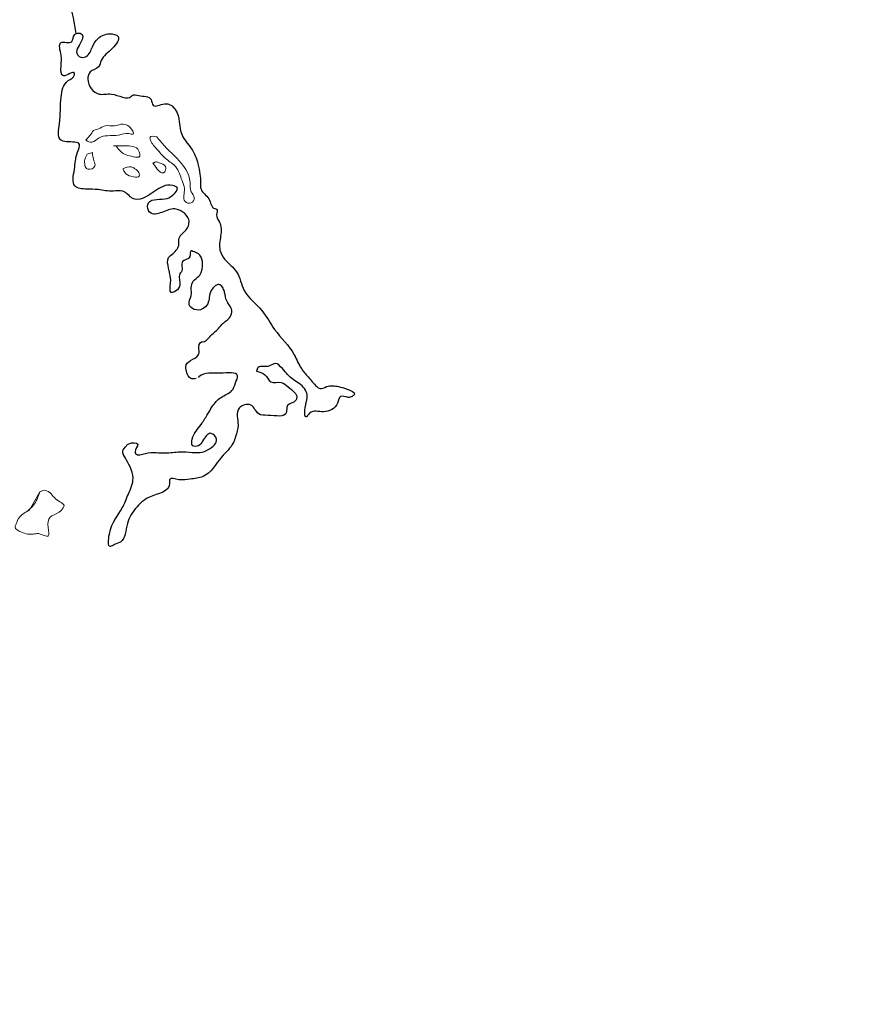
# Model space of a CAD drawing. Extents: x 553962 to 842807, y 8883888 to 9032388.
# Drawn here: x 818842 to 819669, y 9006789 to 9007764 of the extents above; entities that cross this region are included whole.
import ezdxf

# ---------------------------------------------------------------- set-up
doc = ezdxf.new("R2010")
doc.units = 0
doc.header["$LTSCALE"] = 200
for name, color, linetype, lineweight in [('23', 7, 'Continuous', 13), ('4', 7, 'Continuous', 25), ('40', 7, 'Continuous', 25)]:
    doc.layers.add(name, color=color, linetype=linetype, lineweight=lineweight)

msp = doc.modelspace()

# ---------------------------------------------------------------- linework, layer by layer
at = {"layer": '23'}
msp.add_spline([(822643.8, 9009733.3), (822606.4, 9009646), (822566.8, 9009583.6), (822496.7, 9009556.4), (822416.3, 9009554.1), (822392.2, 9009547.8), (822364.4, 9009518.6), (822322.5, 9009485.3), (822234, 9009491.2), (822197.7, 9009497.3), (822164, 9009445.4), (822132.7, 9009356), (822013.3, 9009233.2), (821846.7, 9008994), (821805.3, 9008904.6), (821805.7, 9008863.1), (821806.2, 9008811.2), (821780.7, 9008750.9), (821760.7, 9008734.2), (821732.5, 9008742.5), (821718.4, 9008742.4), (821676, 9008758.9), (821633.8, 9008758.8), (821595.7, 9008746.2), (821555.8, 9008710.8), (821472, 9008652.4), (821430.2, 9008602.5), (821380.8, 9008519.3), (821362.4, 9008542.1), (821368.3, 9008558.7), (821393.9, 9008616.9), (821405.7, 9008641.8), (821435.6, 9008666.8), (821499.4, 9008725.2), (821533.4, 9008748.1), (821567.2, 9008781.4), (821591.1, 9008808.5), (821600.8, 9008843.8), (821566.1, 9008899.7), (821537.4, 9008955.7), (821520.6, 9009028.3), (821468.1, 9009055.1), (821397.3, 9009092.2), (821336.9, 9009108.7), (821310.9, 9009087.8), (821341.4, 9009058.9), (821391.8, 9009044.5), (821422.6, 9008976.1), (821475.1, 9008957.6), (821535.9, 9008899.6), (821534.3, 9008862.2), (821492.8, 9008789.5), (821441.2, 9008710.4), (821415.2, 9008697.9), (821365.3, 9008662.5), (821321.8, 9008585.5), (821270.1, 9008525.2), (821236.7, 9008444.1), (821213.6, 9008340.3), (821151.9, 9008275.7), (821025.8, 9008213.1), (820941.9, 9008163), (820819.8, 9008096.2), (820733.8, 9008050.3), (820650.2, 9007969.1), (820547.2, 9007800.6), (820366.3, 9007590.5), (820236.8, 9007463.5), (820185.2, 9007392.7), (820085.9, 9007265.8), (820044.4, 9007193), (819985.3, 9007066.2), (819954, 9006974.8), (819929.1, 9006846), (819938.4, 9006723.6), (820005.6, 9006632.5), (820076.7, 9006560), (820061.3, 9006487.3), (819997.3, 9006451.8), (819965.3, 9006431), (819785.7, 9006289.3), (819707.9, 9006226.8), (819620.6, 9006112.4), (819420.1, 9005837.8), (819307.4, 9005640.2), (819252.3, 9005517.6), (819102.2, 9005243.2), (819011.6, 9005047.8), (818941.9, 9004970.8), (818927.8, 9004981.1), (818929.3, 9005054.2)], degree=3, dxfattribs=at)
at = {"layer": '4', "lineweight": 13}
for p, q in [((818911.2, 9007650.4), (818906.7, 9007645.3)), ((818976.1, 9007648.8), (818976.6, 9007648.8)), ((818976.1, 9007648.8), (818976.6, 9007648.8)), ((818934, 9007639.7), (818936.6, 9007639.7)), ((818908.2, 9007631.6), (818913.3, 9007633.2)), ((818943.7, 9007617.5), (818943.7, 9007616.5)), ((818974.1, 9007623), (818972.6, 9007623)), ((818861.6, 9007299.2), (818850.9, 9007281))]:
    msp.add_line(p, q, dxfattribs=at)
at = {"layer": '4'}
for points in [[(818897.4, 9007750.2), (818876.4, 9007802.7), (818845.9, 9007813.4)], [(818974.6, 9007595.2), (818952.8, 9007588.1), (818943.2, 9007595.2), (818934, 9007595.2), (818918.8, 9007596.7), (818907.7, 9007597.2), (818896, 9007600.3), (818895.5, 9007616.5), (818898.6, 9007633.7), (818900.6, 9007641.2), (818887.9, 9007643.8), (818881.8, 9007645.8), (818880.8, 9007661.5), (818882.4, 9007687.8), (818889.5, 9007704), (818895.5, 9007709.6), (818895.5, 9007711.1), (818884.9, 9007708.6), (818882.4, 9007718.2), (818882.4, 9007728.8), (818882.4, 9007741.4), (818893, 9007742.5), (818895.5, 9007749), (818898.6, 9007750.6), (818903.1, 9007749.5), (818903.1, 9007744.5), (818898.1, 9007730.3), (818900.1, 9007727.8), (818907.2, 9007727.8), (818913.3, 9007737.4), (818918.8, 9007745.5), (818930, 9007750), (818938.6, 9007747.5), (818933, 9007735.9), (818921.9, 9007723.7), (818919.3, 9007717.7), (818911.2, 9007712.6), (818908.7, 9007705.5), (818919.8, 9007690.8), (818932, 9007690.8), (818951.8, 9007688.8), (818952.3, 9007689.3), (818958.9, 9007689.3), (818971, 9007685.3), (818973.1, 9007679.7), (818984.2, 9007681.2), (818994.9, 9007675.7), (819001.5, 9007650.4), (819010.6, 9007637.2), (819017.2, 9007622), (819019.2, 9007611.9), (819019.7, 9007603.8), (819020.2, 9007597.2), (819027.8, 9007587.6), (819033.9, 9007578), (819035.4, 9007577.5), (819035.4, 9007571.9), (819038.4, 9007564.8), (819039.5, 9007551.2), (819038.9, 9007537), (819043.5, 9007528.4), (819055.2, 9007515.8), (819062.8, 9007497.5), (819080, 9007477.8), (819092.7, 9007459.1), (819111.9, 9007434.3), (819119, 9007420.6), (819125.6, 9007412.5), (819134.2, 9007402.9), (819137.3, 9007400.9), (819143.8, 9007402.9), (819155.5, 9007402.9), (819164.1, 9007400.4), (819171.2, 9007395.3), (819169.2, 9007393.3), (819165.1, 9007392.3), (819157.5, 9007393.3), (819154.5, 9007386.7), (819140.8, 9007378.1), (819127.1, 9007376.6), (819123.6, 9007373.1), (819123.1, 9007383.7), (819124.6, 9007394.8), (819122.1, 9007400.9), (819110.9, 9007410), (819100.3, 9007420.6), (819093.2, 9007425.7), (819087.6, 9007423.2), (819081, 9007422.7), (819076.4, 9007421.6), (819074.9, 9007418.1)], [(819015.3, 9007410.7), (819010.1, 9007411), (819006, 9007417.6), (819005.5, 9007424.2), (819018.2, 9007435.3), (819018.2, 9007439.8), (819020.7, 9007446.9), (819021.7, 9007446.9), (819028.8, 9007452), (819037.4, 9007460.1), (819042, 9007465.2), (819049.6, 9007472.8), (819050.1, 9007479.3), (819045.5, 9007487.4), (819043.5, 9007495.5), (819042, 9007499.6), (819038.9, 9007503.1), (819030.3, 9007497.5), (819026.8, 9007484.4), (819021.7, 9007479.3), (819013.6, 9007478.8), (819008.5, 9007483.4), (819010.6, 9007492.5), (819010.6, 9007500.1), (819012.6, 9007506.7), (819018.2, 9007511.7), (819020.7, 9007516.3), (819017.7, 9007533.5), (819012.1, 9007536), (819010.6, 9007536.5), (819009.1, 9007530.9), (819002, 9007525.9), (819000.9, 9007515.8), (818999.4, 9007513.7), (818999.4, 9007503.1), (818995.4, 9007497), (818990.8, 9007495.5), (818990.3, 9007504.6), (818989.3, 9007514.7), (818988.3, 9007519.3), (818988.3, 9007529.9), (818992.8, 9007534), (818998.4, 9007543.1), (818998.4, 9007547.6), (819005.5, 9007557.3), (819008.5, 9007565.3), (818995.9, 9007577.5), (818983.2, 9007575), (818971, 9007573.5), (818967.5, 9007580), (818968.5, 9007583.6), (818986.8, 9007588.1), (818993.3, 9007592.2), (818996.9, 9007598.2), (818992.3, 9007600.8), (818974.6, 9007595.2)], [(819074.9, 9007418.1), (819083, 9007414.6), (819089.1, 9007407.5), (819099.2, 9007407), (819106.3, 9007402.4), (819114.5, 9007391.8), (819113.4, 9007389.2), (819105.3, 9007384.2), (819104.3, 9007377.6), (819086.1, 9007374.6), (819077, 9007376.1), (819069.3, 9007384.7), (819057.7, 9007381.7), (819056.7, 9007365), (819054.2, 9007353.8), (819052.1, 9007347.8), (819040.5, 9007333.6), (819022.2, 9007314.4), (819009.5, 9007311.8), (818998.4, 9007311.3), (818989.3, 9007311.3), (818989.3, 9007307.8), (818969.5, 9007294.1), (818955.8, 9007283), (818947.7, 9007268.3), (818941.1, 9007250.1), (818935.1, 9007247.6), (818931, 9007245.6), (818930, 9007257.7), (818942.7, 9007283.5), (818948.7, 9007297.2), (818953.3, 9007312.8), (818950.3, 9007324), (818945.7, 9007332.6), (818943.2, 9007339.2), (818946.7, 9007344.7), (818949.2, 9007346.7), (818957.9, 9007346.2), (818955.3, 9007338.7), (818955.8, 9007337.1), (818965.5, 9007337.1), (818985.2, 9007337.6), (818999.4, 9007338.7), (819011.6, 9007338.1), (819019.2, 9007338.1), (819027.8, 9007341.2), (819035.4, 9007351.3), (819030.3, 9007356.9), (819021.7, 9007349.3), (819017.7, 9007344.7), (819012.1, 9007344.7), (819011.6, 9007351.3), (819020.2, 9007365.5), (819026.3, 9007375.1), (819031.3, 9007383.2), (819040, 9007392.3), (819050.6, 9007398.9), (819054.2, 9007406.5), (819056.2, 9007413.5), (819039.5, 9007416.1), (819027.8, 9007416.1), (819018.2, 9007412.5), (819017.7, 9007412)]]:
    msp.add_spline(points, degree=3, dxfattribs=at)
at = {"layer": '4', "lineweight": 13}
for points in [[(819074.9, 9007418.1), (819076.4, 9007421.6), (819081, 9007422.7), (819087.6, 9007423.2), (819093.2, 9007425.7), (819100.3, 9007420.6), (819110.9, 9007410), (819122.1, 9007400.9), (819124.6, 9007394.8), (819123.1, 9007383.7), (819123.6, 9007373.1), (819127.1, 9007376.6), (819140.8, 9007378.1), (819154.5, 9007386.7), (819157.5, 9007393.3), (819165.1, 9007392.3), (819169.2, 9007393.3), (819171.2, 9007395.3), (819164.1, 9007400.4), (819155.5, 9007402.9), (819143.8, 9007402.9), (819137.3, 9007400.9), (819134.2, 9007402.9), (819125.6, 9007412.5), (819119, 9007420.6), (819111.9, 9007434.3), (819092.7, 9007459.1), (819080, 9007477.8), (819062.8, 9007497.5), (819055.2, 9007515.8), (819043.5, 9007528.4), (819038.9, 9007537), (819039.5, 9007551.2), (819038.4, 9007564.8), (819035.4, 9007571.9), (819035.4, 9007577.5), (819033.9, 9007578), (819027.8, 9007587.6), (819020.2, 9007597.2), (819019.7, 9007603.8), (819019.2, 9007611.9), (819017.2, 9007622), (819010.6, 9007637.2), (819001.5, 9007650.4), (818994.9, 9007675.7), (818984.2, 9007681.2), (818973.1, 9007679.7), (818971, 9007685.3), (818958.9, 9007689.3), (818952.3, 9007689.3), (818951.8, 9007688.8), (818932, 9007690.8), (818919.8, 9007690.8), (818908.7, 9007705.5), (818911.2, 9007712.6), (818919.3, 9007717.7), (818921.9, 9007723.7), (818933, 9007735.9), (818938.6, 9007747.5), (818930, 9007750), (818918.8, 9007745.5), (818913.3, 9007737.4), (818907.2, 9007727.8), (818900.1, 9007727.8), (818898.1, 9007730.3), (818903.1, 9007744.5), (818903.1, 9007749.5), (818898.6, 9007750.6), (818895.5, 9007749), (818893, 9007742.5), (818882.4, 9007741.4), (818882.4, 9007728.8), (818882.4, 9007718.2), (818884.9, 9007708.6), (818895.5, 9007711.1), (818895.5, 9007709.6), (818889.5, 9007704), (818882.4, 9007687.8), (818880.8, 9007661.5), (818881.8, 9007645.8), (818887.9, 9007643.8), (818900.6, 9007641.2), (818898.6, 9007633.7), (818895.5, 9007616.5), (818896, 9007600.3), (818907.7, 9007597.2), (818918.8, 9007596.7), (818934, 9007595.2), (818943.2, 9007595.2), (818952.8, 9007588.1), (818974.6, 9007595.2)], [(818906.7, 9007645.3), (818912.8, 9007643.3), (818919.8, 9007647.8), (818928, 9007649.8), (818939.1, 9007650.4), (818949.2, 9007651.9), (818953.3, 9007651.4), (818950.3, 9007658), (818941.1, 9007661), (818935.1, 9007659.5), (818925.9, 9007659.5), (818919.3, 9007656.4), (818913.3, 9007653.9), (818911.7, 9007650.9), (818911.2, 9007650.4)], [(818976.6, 9007648.8), (818985.7, 9007638.2), (818996.4, 9007627.6), (819009.5, 9007603.8), (819010.6, 9007594.7), (819013.6, 9007588.6), (819010.6, 9007583.6), (819004.5, 9007585.1), (819004, 9007597.7), (819001.5, 9007605.8), (818995.4, 9007619), (818986.2, 9007626.6), (818980.7, 9007632.1), (818977.1, 9007636.2), (818970.5, 9007645.3), (818970, 9007648.3), (818976.1, 9007648.8)], [(818976.6, 9007648.8), (818985.7, 9007638.2), (818996.4, 9007627.6), (819009.5, 9007603.8), (819010.6, 9007594.7), (819013.6, 9007588.6), (819010.6, 9007583.6), (819004.5, 9007585.1), (819004, 9007597.7), (819001.5, 9007605.8), (818995.4, 9007619), (818986.2, 9007626.6), (818980.7, 9007632.1), (818977.1, 9007636.2), (818970.5, 9007645.3), (818970, 9007648.3), (818976.1, 9007648.8)], [(818936.6, 9007639.7), (818941.1, 9007634.2), (818953.8, 9007629.1), (818959.9, 9007629.6), (818959.9, 9007632.1), (818956.8, 9007637.7), (818949.2, 9007639.7), (818940.6, 9007639.7), (818934, 9007639.7)], [(818913.3, 9007633.2), (818914.8, 9007625.1), (818915.8, 9007620), (818908.7, 9007617), (818906.7, 9007618.5), (818905.7, 9007622.5), (818905.7, 9007626.1), (818908.2, 9007631.6)], [(818943.7, 9007616.5), (818946.2, 9007612.4), (818953.8, 9007609.4), (818959.4, 9007609.9), (818959.4, 9007612.4), (818956.3, 9007616.5), (818951.3, 9007619), (818943.7, 9007617.5)], [(818972.6, 9007623), (818977.1, 9007617), (818981.7, 9007613.4), (818983.2, 9007613.4), (818985.2, 9007619.5), (818979.1, 9007623), (818975.6, 9007624), (818974.1, 9007623)], [(818974.6, 9007595.2), (818992.3, 9007600.8), (818996.9, 9007598.2), (818993.3, 9007592.2), (818986.8, 9007588.1), (818968.5, 9007583.6), (818967.5, 9007580), (818971, 9007573.5), (818983.2, 9007575), (818995.9, 9007577.5), (819008.5, 9007565.3), (819005.5, 9007557.3), (818998.4, 9007547.6), (818998.4, 9007543.1), (818992.8, 9007534), (818988.3, 9007529.9), (818988.3, 9007519.3), (818989.3, 9007514.7), (818990.3, 9007504.6), (818990.8, 9007495.5), (818995.4, 9007497), (818999.4, 9007503.1), (818999.4, 9007513.7), (819000.9, 9007515.8), (819002, 9007525.9), (819009.1, 9007530.9), (819010.6, 9007536.5), (819012.1, 9007536), (819017.7, 9007533.5), (819020.7, 9007516.3), (819018.2, 9007511.7), (819012.6, 9007506.7), (819010.6, 9007500.1), (819010.6, 9007492.5), (819008.5, 9007483.4), (819013.6, 9007478.8), (819021.7, 9007479.3), (819026.8, 9007484.4), (819030.3, 9007497.5), (819038.9, 9007503.1), (819042, 9007499.6), (819043.5, 9007495.5), (819045.5, 9007487.4), (819050.1, 9007479.3), (819049.6, 9007472.8), (819042, 9007465.2), (819037.4, 9007460.1), (819028.8, 9007452), (819021.7, 9007446.9), (819020.7, 9007446.9), (819018.2, 9007439.8), (819018.2, 9007435.3), (819005.5, 9007424.2), (819006, 9007417.6), (819010.1, 9007411), (819015.3, 9007410.7)], [(819017.7, 9007412), (819018.2, 9007412.5), (819027.8, 9007416.1), (819039.5, 9007416.1), (819056.2, 9007413.5), (819054.2, 9007406.5), (819050.6, 9007398.9), (819040, 9007392.3), (819031.3, 9007383.2), (819026.3, 9007375.1), (819020.2, 9007365.5), (819011.6, 9007351.3), (819012.1, 9007344.7), (819017.7, 9007344.7), (819021.7, 9007349.3), (819030.3, 9007356.9), (819035.4, 9007351.3), (819027.8, 9007341.2), (819019.2, 9007338.1), (819011.6, 9007338.1), (818999.4, 9007338.7), (818985.2, 9007337.6), (818965.5, 9007337.1), (818955.8, 9007337.1), (818955.3, 9007338.7), (818957.9, 9007346.2), (818949.2, 9007346.7), (818946.7, 9007344.7), (818943.2, 9007339.2), (818945.7, 9007332.6), (818950.3, 9007324), (818953.3, 9007312.8), (818948.7, 9007297.2), (818942.7, 9007283.5), (818930, 9007257.7), (818931, 9007245.6), (818935.1, 9007247.6), (818941.1, 9007250.1), (818947.7, 9007268.3), (818955.8, 9007283), (818969.5, 9007294.1), (818989.3, 9007307.8), (818989.3, 9007311.3), (818998.4, 9007311.3), (819009.5, 9007311.8), (819022.2, 9007314.4), (819040.5, 9007333.6), (819052.1, 9007347.8), (819054.2, 9007353.8), (819056.7, 9007365), (819057.7, 9007381.7), (819069.3, 9007384.7), (819077, 9007376.1), (819086.1, 9007374.6), (819104.3, 9007377.6), (819105.3, 9007384.2), (819113.4, 9007389.2), (819114.5, 9007391.8), (819106.3, 9007402.4), (819099.2, 9007407), (819089.1, 9007407.5), (819083, 9007414.6), (819074.9, 9007418.1)], [(818850.9, 9007281), (818845.9, 9007278.4), (818839.3, 9007270.8), (818838.3, 9007267.8), (818837.2, 9007264.8), (818843.3, 9007259.7), (818855, 9007257.7), (818860.1, 9007258.2), (818869.7, 9007255.7), (818869.7, 9007264.3), (818871.7, 9007274.4), (818879.8, 9007278.9), (818882.4, 9007281), (818885.4, 9007286), (818881.3, 9007289.6), (818875.8, 9007293.6), (818871.2, 9007298.7), (818864.6, 9007300.7), (818861.6, 9007299.2)], [(818861.6, 9007299.2), (818855, 9007286), (818848.1, 9007279.6)]]:
    msp.add_spline(points, degree=3, dxfattribs=at)
at = {"layer": '40'}
for points in [[(833191.7, 9024001), (833081.8, 9022974.9), (830883.7, 9018797.2), (826634.1, 9013849.9), (822677.6, 9008902.7), (820186.4, 9005897.7), (819050.7, 9004065.3)], [(833191.7, 9024001), (833081.8, 9022974.9), (830883.7, 9018797.2), (826634.1, 9013849.9), (822677.6, 9008902.7), (820186.4, 9005897.7), (819050.7, 9004065.3)], [(818929.3, 9005054.2), (818927.8, 9004981.1), (818941.9, 9004970.8), (819011.6, 9005047.8), (819102.2, 9005243.2), (819252.3, 9005517.6), (819307.4, 9005640.2), (819420.1, 9005837.8), (819620.6, 9006112.4), (819707.9, 9006226.8), (819785.7, 9006289.3), (819965.3, 9006431), (819997.3, 9006451.8), (820061.3, 9006487.3), (820076.7, 9006560), (820005.6, 9006632.5), (819938.4, 9006723.6), (819929.1, 9006846), (819954, 9006974.8), (819985.3, 9007066.2), (820044.4, 9007193), (820085.9, 9007265.8), (820185.2, 9007392.7), (820236.8, 9007463.5), (820366.3, 9007590.5), (820547.2, 9007800.6), (820650.2, 9007969.1), (820733.8, 9008050.3), (820819.8, 9008096.2), (820941.9, 9008163), (821025.8, 9008213.1), (821151.9, 9008275.7), (821213.6, 9008340.3), (821236.7, 9008444.1), (821270.1, 9008525.2), (821321.8, 9008585.5), (821365.3, 9008662.5), (821415.2, 9008697.9), (821441.2, 9008710.4), (821492.8, 9008789.5), (821534.3, 9008862.2), (821535.9, 9008899.6), (821475.1, 9008957.6), (821422.6, 9008976.1), (821391.8, 9009044.5), (821341.4, 9009058.9), (821310.9, 9009087.8), (821336.9, 9009108.7), (821397.3, 9009092.2), (821468.1, 9009055.1), (821520.6, 9009028.3), (821537.4, 9008955.7), (821566.1, 9008899.7), (821600.8, 9008843.8), (821591.1, 9008808.5), (821567.2, 9008781.4), (821533.4, 9008748.1), (821499.4, 9008725.2), (821435.6, 9008666.8), (821405.7, 9008641.8), (821393.9, 9008616.9), (821368.3, 9008558.7), (821362.4, 9008542.1), (821380.8, 9008519.3), (821430.2, 9008602.5), (821472, 9008652.4), (821555.8, 9008710.8), (821595.7, 9008746.2), (821633.8, 9008758.8), (821676, 9008758.9), (821718.4, 9008742.4), (821732.5, 9008742.5), (821760.7, 9008734.2), (821780.7, 9008750.9), (821806.2, 9008811.2), (821805.7, 9008863.1), (821805.3, 9008904.6), (821846.7, 9008994), (822013.3, 9009233.2), (822132.7, 9009356), (822164, 9009445.4), (822197.7, 9009497.3), (822234, 9009491.2), (822322.5, 9009485.3), (822364.4, 9009518.6), (822392.2, 9009547.8), (822416.3, 9009554.1), (822496.7, 9009556.4), (822566.8, 9009583.6), (822606.4, 9009646), (822643.8, 9009733.3)], [(818929.3, 9005054.2), (818927.8, 9004981.1), (818941.9, 9004970.8), (819011.6, 9005047.8), (819102.2, 9005243.2), (819252.3, 9005517.6), (819307.4, 9005640.2), (819420.1, 9005837.8), (819620.6, 9006112.4), (819707.9, 9006226.8), (819785.7, 9006289.3), (819965.3, 9006431), (819997.3, 9006451.8), (820061.3, 9006487.3), (820076.7, 9006560), (820005.6, 9006632.5), (819938.4, 9006723.6), (819929.1, 9006846), (819954, 9006974.8), (819985.3, 9007066.2), (820044.4, 9007193), (820085.9, 9007265.8), (820185.2, 9007392.7), (820236.8, 9007463.5), (820366.3, 9007590.5), (820547.2, 9007800.6), (820650.2, 9007969.1), (820733.8, 9008050.3), (820819.8, 9008096.2), (820941.9, 9008163), (821025.8, 9008213.1), (821151.9, 9008275.7), (821213.6, 9008340.3), (821236.7, 9008444.1), (821270.1, 9008525.2), (821321.8, 9008585.5), (821365.3, 9008662.5), (821415.2, 9008697.9), (821441.2, 9008710.4), (821492.8, 9008789.5), (821534.3, 9008862.2), (821535.9, 9008899.6), (821475.1, 9008957.6), (821422.6, 9008976.1), (821391.8, 9009044.5), (821341.4, 9009058.9), (821310.9, 9009087.8), (821336.9, 9009108.7), (821397.3, 9009092.2), (821468.1, 9009055.1), (821520.6, 9009028.3), (821537.4, 9008955.7), (821566.1, 9008899.7), (821600.8, 9008843.8), (821591.1, 9008808.5), (821567.2, 9008781.4), (821533.4, 9008748.1), (821499.4, 9008725.2), (821435.6, 9008666.8), (821405.7, 9008641.8), (821393.9, 9008616.9), (821368.3, 9008558.7), (821362.4, 9008542.1), (821380.8, 9008519.3), (821430.2, 9008602.5), (821472, 9008652.4), (821555.8, 9008710.8), (821595.7, 9008746.2), (821633.8, 9008758.8), (821676, 9008758.9), (821718.4, 9008742.4), (821732.5, 9008742.5), (821760.7, 9008734.2), (821780.7, 9008750.9), (821806.2, 9008811.2), (821805.7, 9008863.1), (821805.3, 9008904.6), (821846.7, 9008994), (822013.3, 9009233.2), (822132.7, 9009356), (822164, 9009445.4), (822197.7, 9009497.3), (822234, 9009491.2), (822322.5, 9009485.3), (822364.4, 9009518.6), (822392.2, 9009547.8), (822416.3, 9009554.1), (822496.7, 9009556.4), (822566.8, 9009583.6), (822606.4, 9009646), (822643.8, 9009733.3)], [(818929.3, 9005054.2), (818927.8, 9004981.1), (818941.9, 9004970.8), (819011.6, 9005047.8), (819102.2, 9005243.2), (819252.3, 9005517.6), (819307.4, 9005640.2), (819420.1, 9005837.8), (819620.6, 9006112.4), (819707.9, 9006226.8), (819785.7, 9006289.3), (819965.3, 9006431), (819997.3, 9006451.8), (820061.3, 9006487.3), (820076.7, 9006560), (820005.6, 9006632.5), (819938.4, 9006723.6), (819929.1, 9006846), (819954, 9006974.8), (819985.3, 9007066.2), (820044.4, 9007193), (820085.9, 9007265.8), (820185.2, 9007392.7), (820236.8, 9007463.5), (820366.3, 9007590.5), (820547.2, 9007800.6), (820650.2, 9007969.1), (820733.8, 9008050.3), (820819.8, 9008096.2), (820941.9, 9008163), (821025.8, 9008213.1), (821151.9, 9008275.7), (821213.6, 9008340.3), (821236.7, 9008444.1), (821270.1, 9008525.2), (821321.8, 9008585.5), (821365.3, 9008662.5), (821415.2, 9008697.9), (821441.2, 9008710.4), (821492.8, 9008789.5), (821534.3, 9008862.2), (821535.9, 9008899.6), (821475.1, 9008957.6), (821422.6, 9008976.1), (821391.8, 9009044.5), (821341.4, 9009058.9), (821310.9, 9009087.8), (821336.9, 9009108.7), (821397.3, 9009092.2), (821468.1, 9009055.1), (821520.6, 9009028.3), (821537.4, 9008955.7), (821566.1, 9008899.7), (821600.8, 9008843.8), (821591.1, 9008808.5), (821567.2, 9008781.4), (821533.4, 9008748.1), (821499.4, 9008725.2), (821435.6, 9008666.8), (821405.7, 9008641.8), (821393.9, 9008616.9), (821368.3, 9008558.7), (821362.4, 9008542.1), (821380.8, 9008519.3), (821430.2, 9008602.5), (821472, 9008652.4), (821555.8, 9008710.8), (821595.7, 9008746.2), (821633.8, 9008758.8), (821676, 9008758.9), (821718.4, 9008742.4), (821732.5, 9008742.5), (821760.7, 9008734.2), (821780.7, 9008750.9), (821806.2, 9008811.2), (821805.7, 9008863.1), (821805.3, 9008904.6), (821846.7, 9008994), (822013.3, 9009233.2), (822132.7, 9009356), (822164, 9009445.4), (822197.7, 9009497.3), (822234, 9009491.2), (822322.5, 9009485.3), (822364.4, 9009518.6), (822392.2, 9009547.8), (822416.3, 9009554.1), (822496.7, 9009556.4), (822566.8, 9009583.6), (822606.4, 9009646), (822643.8, 9009733.3)], [(818929.3, 9005054.2), (818927.8, 9004981.1), (818941.9, 9004970.8), (819011.6, 9005047.8), (819102.2, 9005243.2), (819252.3, 9005517.6), (819307.4, 9005640.2), (819420.1, 9005837.8), (819620.6, 9006112.4), (819707.9, 9006226.8), (819785.7, 9006289.3), (819965.3, 9006431), (819997.3, 9006451.8), (820061.3, 9006487.3), (820076.7, 9006560), (820005.6, 9006632.5), (819938.4, 9006723.6), (819929.1, 9006846), (819954, 9006974.8), (819985.3, 9007066.2), (820044.4, 9007193), (820085.9, 9007265.8), (820185.2, 9007392.7), (820236.8, 9007463.5), (820366.3, 9007590.5), (820547.2, 9007800.6), (820650.2, 9007969.1), (820733.8, 9008050.3), (820819.8, 9008096.2), (820941.9, 9008163), (821025.8, 9008213.1), (821151.9, 9008275.7), (821213.6, 9008340.3), (821236.7, 9008444.1), (821270.1, 9008525.2), (821321.8, 9008585.5), (821365.3, 9008662.5), (821415.2, 9008697.9), (821441.2, 9008710.4), (821492.8, 9008789.5), (821534.3, 9008862.2), (821535.9, 9008899.6), (821475.1, 9008957.6), (821422.6, 9008976.1), (821391.8, 9009044.5), (821341.4, 9009058.9), (821310.9, 9009087.8), (821336.9, 9009108.7), (821397.3, 9009092.2), (821468.1, 9009055.1), (821520.6, 9009028.3), (821537.4, 9008955.7), (821566.1, 9008899.7), (821600.8, 9008843.8), (821591.1, 9008808.5), (821567.2, 9008781.4), (821533.4, 9008748.1), (821499.4, 9008725.2), (821435.6, 9008666.8), (821405.7, 9008641.8), (821393.9, 9008616.9), (821368.3, 9008558.7), (821362.4, 9008542.1), (821380.8, 9008519.3), (821430.2, 9008602.5), (821472, 9008652.4), (821555.8, 9008710.8), (821595.7, 9008746.2), (821633.8, 9008758.8), (821676, 9008758.9), (821718.4, 9008742.4), (821732.5, 9008742.5), (821760.7, 9008734.2), (821780.7, 9008750.9), (821806.2, 9008811.2), (821805.7, 9008863.1), (821805.3, 9008904.6), (821846.7, 9008994), (822013.3, 9009233.2), (822132.7, 9009356), (822164, 9009445.4), (822197.7, 9009497.3), (822234, 9009491.2), (822322.5, 9009485.3), (822364.4, 9009518.6), (822392.2, 9009547.8), (822416.3, 9009554.1), (822496.7, 9009556.4), (822566.8, 9009583.6), (822606.4, 9009646), (822643.8, 9009733.3)]]:
    msp.add_spline(points, degree=3, dxfattribs=at)

doc.saveas('drawing.dxf')
